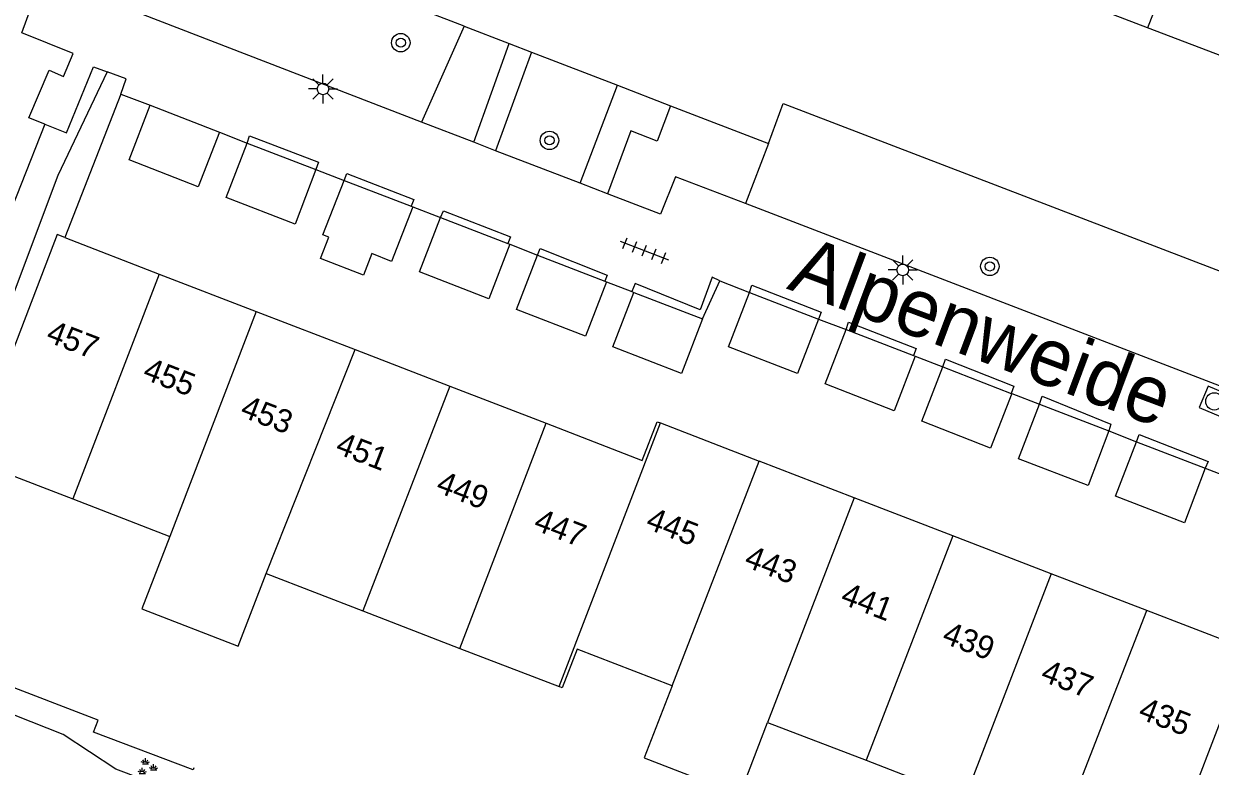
# Model space of a CAD drawing. Extents: x 132994 to 136000, y 393499 to 395512.
# Drawn here: x 134648.1 to 134699.6, y 394252.9 to 394285.1 of the extents above; entities that cross this region are included whole.
import ezdxf

# ---------------------------------------------------------------- set-up
doc = ezdxf.new("R2010")
doc.units = 0
for name, color, linetype in [('gg-afsc-erfafscheiding', 7, 'Continuous'), ('gg-afsc-muur', 7, 'Continuous'), ('gg-anno-huisnummerreeks BGT', 7, 'Continuous'), ('gg-anno-openbare ruimte label', 7, 'Continuous'), ('gg-bbg-bijgebouw', 7, 'Continuous'), ('gg-bbg-gedigitaliseerde bebouwing', 7, 'Continuous'), ('gg-bbg-gedigitaliseerde bijgebouw', 7, 'Continuous'), ('gg-bbg-hoofdgebouw', 7, 'Continuous'), ('gg-bbg-tussenscheiding', 7, 'Continuous'), ('gg-knt-onverhard', 7, 'Continuous'), ('gg-knt-verharding', 7, 'Continuous'), ('gt-grn-groengrens', 7, 'Continuous'), ('gt-symb-boom', 7, 'Continuous'), ('gt-symb-groenvak', 7, 'Continuous'), ('gt-symb-lichtmast', 7, 'Continuous'), ('gt-symb-rioolschacht', 7, 'Continuous'), ('gt-symb-tegel verharding', 7, 'Continuous')]:
    doc.layers.add(name, color=color, linetype=linetype)

# ---------------------------------------------------------------- blocks, each defined once
blk = doc.blocks.new('gt0-BOOM')
at = {"layer": 'gt-symb-boom'}
for radius in [0.4, 0.2]:
    blk.add_circle((0, 0), radius, dxfattribs=at)
blk = doc.blocks.new('gt0-LMAST')
at = {"layer": 'gt-symb-lichtmast'}
for p, q in [((-0.005, 0.246), (-0.005, 0.621)), ((-0.182, 0.173), (-0.447, 0.438)), ((0.172, 0.173), (0.437, 0.438)), ((-0.255, -0.004), (-0.63, -0.004)), ((-0.182, -0.181), (-0.447, -0.446)), ((-0.005, -0.254), (-0.005, -0.629)), ((0.437, -0.446), (0.172, -0.181)), ((0.245, -0.004), (0.62, -0.004))]:
    blk.add_line(p, q, dxfattribs=at)
blk.add_circle((-0.005, -0.004), 0.25, dxfattribs=at)
blk = doc.blocks.new('gt0-GRVAK')
at = {"layer": 'gt-symb-groenvak'}
for p, q in [((-0.11, 0.189), (-0.228, 0.24)), ((-0.182, 0.153), (0.088, 0.153)), ((-0.091, 0.211), (-0.156, 0.322)), ((-0.047, 0.214), (-0.047, 0.393)), ((-0.004, 0.211), (0.061, 0.322)), ((0.015, 0.189), (0.133, 0.24)), ((0.262, -0.052), (0.197, 0.059)), ((0.305, -0.049), (0.305, 0.13)), ((0.349, -0.052), (0.414, 0.059)), ((-0.245, -0.228), (-0.363, -0.177)), ((-0.318, -0.264), (-0.047, -0.264)), ((-0.226, -0.206), (-0.291, -0.095)), ((-0.183, -0.203), (-0.183, -0.024)), ((-0.139, -0.206), (-0.074, -0.095)), ((-0.12, -0.228), (-0.002, -0.177)), ((0.243, -0.074), (0.125, -0.023)), ((0.17, -0.11), (0.441, -0.11)), ((0.368, -0.074), (0.486, -0.023))]:
    blk.add_line(p, q, dxfattribs=at)
blk = doc.blocks.new('gt0-RS')
at = {"layer": 'gt-symb-rioolschacht'}
blk.add_lwpolyline([(-0.5, -0.5), (0.5, -0.5), (0.5, 0.5), (-0.5, 0.5)], close=True, dxfattribs=at)
blk.add_circle((0, 0), 0.375, dxfattribs=at)
blk = doc.blocks.new('gt0-TEG1')
at = {"layer": 'gt-symb-tegel verharding'}
for p, q in [((-1.125, 0), (1.125, 0)), ((-0.9, -0.25), (-0.9, 0.25)), ((-0.45, -0.25), (-0.45, 0.25)), ((0, -0.25), (0, 0.25)), ((0.45, -0.25), (0.45, 0.25)), ((0.9, -0.25), (0.9, 0.25))]:
    blk.add_line(p, q, dxfattribs=at)

msp = doc.modelspace()

# ---------------------------------------------------------------- linework, layer by layer
at = {"layer": 'gg-afsc-erfafscheiding'}
for p, q in [((134667.238, 394285.019), (134655.107, 394289.699)), ((134667.238, 394285.019), (134669.195, 394284.264)), ((134669.195, 394284.264), (134670.172, 394283.887)), ((134670.172, 394283.887), (134673.894, 394282.451)), ((134673.894, 394282.451), (134676.203, 394281.56)), ((134676.203, 394281.56), (134680.456, 394279.919))]:
    msp.add_line(p, q, dxfattribs=at)
for points in [[(134680.456, 394279.919), (134681.088, 394281.661), (134702.162, 394273.572)], [(134651.351, 394254.904), (134646.939, 394256.59), (134642.943, 394258.149)]]:
    msp.add_lwpolyline(points, dxfattribs=at)
at = {"layer": 'gg-afsc-muur'}
msp.add_line((134652.336, 394282.062), (134649.905, 394275.844), dxfattribs=at)
msp.add_lwpolyline([(134655.506, 394252.83), (134655.477, 394252.744), (134651.155, 394254.381), (134651.351, 394254.904)], dxfattribs=at)
at = {"layer": 'gg-bbg-bijgebouw'}
for p, q in [((134653.62, 394281.58), (134656.62, 394280.41)), ((134657.82, 394279.94), (134660.798, 394278.795)), ((134660.798, 394278.795), (134660.81, 394278.79)), ((134661.11, 394275.96), (134662.03, 394278.32)), ((134662.03, 394278.32), (134664.937, 394277.198)), ((134665.01, 394277.17), (134664.09, 394274.81)), ((134664.937, 394277.198), (134665.01, 394277.17)), ((134666.22, 394276.71), (134669.142, 394275.58)), ((134669.142, 394275.58), (134669.22, 394275.55)), ((134670.42, 394275.08), (134673.348, 394273.948)), ((134673.348, 394273.948), (134673.42, 394273.92)), ((134674.61, 394273.46), (134677.59, 394272.31)), ((134679.62, 394273.46), (134682.62, 394272.3)), ((134683.82, 394271.85), (134686.745, 394270.719)), ((134686.745, 394270.719), (134686.82, 394270.69)), ((134688.02, 394270.23), (134690.98, 394269.082)), ((134690.98, 394269.082), (134691.01, 394269.07)), ((134692.21, 394268.61), (134695.22, 394267.45)), ((134696.42, 394266.98), (134699.41, 394265.83))]:
    msp.add_line(p, q, dxfattribs=at)
for points in [[(134656.62, 394280.41), (134655.7, 394278.05), (134652.7, 394279.22), (134653.62, 394281.58)], [(134660.81, 394278.79), (134659.91, 394276.43), (134656.92, 394277.58), (134657.82, 394279.94)], [(134669.22, 394275.55), (134668.31, 394273.19), (134665.3, 394274.35), (134666.22, 394276.71)], [(134673.42, 394273.92), (134672.51, 394271.56), (134669.51, 394272.72), (134670.42, 394275.08)], [(134677.59, 394272.31), (134676.68, 394269.95), (134673.7, 394271.1), (134674.61, 394273.46)], [(134682.62, 394272.3), (134681.71, 394269.94), (134678.71, 394271.1), (134679.62, 394273.46)], [(134686.82, 394270.69), (134685.91, 394268.33), (134682.91, 394269.49), (134683.82, 394271.85)], [(134691.01, 394269.07), (134690.09, 394266.71), (134687.11, 394267.87), (134688.02, 394270.23)], [(134695.22, 394267.45), (134694.32, 394265.09), (134691.3, 394266.24), (134692.21, 394268.61)], [(134699.41, 394265.83), (134698.5, 394263.47), (134695.51, 394264.62), (134696.42, 394266.98)]]:
    msp.add_lwpolyline(points, dxfattribs=at)
at = {"layer": 'gg-bbg-gedigitaliseerde bebouwing'}
for p, q in [((134646.017, 394266.138), (134650.258, 394264.5)), ((134650.258, 394264.5), (134654.465, 394262.876)), ((134658.654, 394261.26), (134662.852, 394259.639)), ((134662.852, 394259.639), (134667.059, 394258.015)), ((134667.059, 394258.015), (134671.36, 394256.354)), ((134680.411, 394254.802), (134684.687, 394253.157)), ((134684.687, 394253.157), (134688.964, 394251.512))]:
    msp.add_line(p, q, dxfattribs=at)
for points in [[(134654.465, 394262.876), (134653.252, 394259.732), (134657.441, 394258.116), (134658.654, 394261.26)], [(134676.268, 394256.396), (134672.15, 394257.98), (134671.5, 394256.3), (134671.36, 394256.354)], [(134676.268, 394256.396), (134675.059, 394253.263), (134679.202, 394251.665), (134680.411, 394254.802)]]:
    msp.add_lwpolyline(points, dxfattribs=at)
at = {"layer": 'gg-bbg-gedigitaliseerde bijgebouw'}
msp.add_lwpolyline([(134664.09, 394274.81), (134663.233, 394275.144), (134662.87, 394274.212), (134661.006, 394274.939), (134661.365, 394275.86), (134661.11, 394275.96)], dxfattribs=at)
at = {"layer": 'gg-bbg-hoofdgebouw'}
for p, q in [((134696.905, 394284.946), (134692.687, 394286.56)), ((134701.188, 394283.306), (134696.905, 394284.946)), ((134649.905, 394275.844), (134654.011, 394274.26)), ((134654.011, 394274.26), (134658.21, 394272.639)), ((134658.21, 394272.639), (134662.51, 394270.979)), ((134662.51, 394270.979), (134666.615, 394269.395)), ((134666.615, 394269.395), (134670.795, 394267.782)), ((134675.76, 394267.796), (134680.052, 394266.141)), ((134684.17, 394264.553), (134680.052, 394266.141)), ((134688.446, 394262.905), (134684.17, 394264.553)), ((134692.721, 394261.256), (134688.446, 394262.905)), ((134696.875, 394259.655), (134692.721, 394261.256)), ((134701.27, 394257.96), (134696.875, 394259.655))]:
    msp.add_line(p, q, dxfattribs=at)
for points in [[(134649.905, 394275.844), (134649.58, 394275.97), (134645.83, 394266.21), (134646.017, 394266.138)], [(134670.795, 394267.782), (134674.97, 394266.17), (134675.62, 394267.85), (134675.76, 394267.796)], [(134697.333, 394248.292), (134697.52, 394248.22), (134701.27, 394257.96)]]:
    msp.add_lwpolyline(points, dxfattribs=at)
at = {"layer": 'gg-bbg-tussenscheiding'}
for p, q in [((134700.674, 394294.699), (134696.905, 394284.946)), ((134654.011, 394274.26), (134650.258, 394264.5)), ((134658.21, 394272.639), (134654.465, 394262.876)), ((134658.654, 394261.26), (134662.51, 394270.979)), ((134666.615, 394269.395), (134662.852, 394259.639)), ((134667.059, 394258.015), (134670.795, 394267.782)), ((134671.36, 394256.354), (134675.76, 394267.796)), ((134676.268, 394256.396), (134680.052, 394266.141)), ((134684.17, 394264.553), (134680.411, 394254.802)), ((134688.446, 394262.905), (134684.687, 394253.157)), ((134692.721, 394261.256), (134688.964, 394251.512)), ((134693.077, 394249.93), (134696.875, 394259.655))]:
    msp.add_line(p, q, dxfattribs=at)
at = {"layer": 'gg-knt-onverhard'}
msp.add_line((134649.037, 394280.759), (134638.622, 394254.421), dxfattribs=at)
msp.add_lwpolyline([(134651.754, 394283.029), (134649.614, 394278.539), (134642.068, 394258.492), (134640.84, 394255.428), (134640.93, 394253.538)], dxfattribs=at)
at = {"layer": 'gg-knt-verharding'}
for p, q in [((134665.391, 394280.852), (134653.322, 394285.506)), ((134667.661, 394279.977), (134669.195, 394284.264)), ((134670.172, 394283.887), (134668.61, 394279.611)), ((134672.274, 394278.198), (134673.894, 394282.451)), ((134652.336, 394282.062), (134653.62, 394281.58)), ((134667.661, 394279.977), (134665.391, 394280.852)), ((134656.62, 394280.41), (134657.82, 394279.94)), ((134668.61, 394279.611), (134667.661, 394279.977)), ((134672.274, 394278.198), (134668.61, 394279.611)), ((134660.81, 394278.79), (134662.03, 394278.32)), ((134673.471, 394277.736), (134672.274, 394278.198)), ((134665.01, 394277.17), (134666.22, 394276.71)), ((134705.8, 394267.19), (134679.451, 394277.315)), ((134669.22, 394275.55), (134670.42, 394275.08)), ((134673.42, 394273.92), (134674.52, 394273.495)), ((134677.59, 394272.31), (134678.34, 394273.96)), ((134678.34, 394273.96), (134679.62, 394273.46)), ((134674.52, 394273.495), (134674.61, 394273.46)), ((134682.62, 394272.3), (134683.82, 394271.85)), ((134686.82, 394270.69), (134688.02, 394270.23)), ((134691.01, 394269.07), (134692.21, 394268.61)), ((134695.22, 394267.45), (134696.42, 394266.98)), ((134699.41, 394265.83), (134700.61, 394265.37))]:
    msp.add_line(p, q, dxfattribs=at)
for points in [[(134649.037, 394280.759), (134648.352, 394281.032), (134649.232, 394283.109), (134649.856, 394282.834), (134650.266, 394283.835), (134648.051, 394284.725), (134648.479, 394285.908), (134647.647, 394286.234)], [(134649.037, 394280.759), (134649.983, 394280.382), (134651.149, 394283.251), (134651.754, 394283.029)], [(134652.336, 394282.062), (134652.579, 394282.727), (134651.754, 394283.029)], [(134676.203, 394281.56), (134675.614, 394280.031), (134674.477, 394280.475), (134673.471, 394277.736)], [(134657.82, 394279.94), (134657.923, 394280.25), (134660.922, 394279.117), (134660.798, 394278.795)], [(134662.03, 394278.32), (134662.157, 394278.617), (134665.052, 394277.496), (134664.937, 394277.198)], [(134679.451, 394277.315), (134676.42, 394278.48), (134675.77, 394276.85), (134673.471, 394277.736)], [(134666.22, 394276.71), (134666.353, 394276.999), (134669.258, 394275.878), (134669.142, 394275.58)], [(134670.42, 394275.08), (134670.544, 394275.372), (134673.451, 394274.213), (134673.348, 394273.948)], [(134678.34, 394273.96), (134678.009, 394274.126), (134677.481, 394272.708), (134674.658, 394273.851), (134674.52, 394273.495)], [(134679.62, 394273.46), (134679.726, 394273.772), (134682.744, 394272.605), (134682.62, 394272.3)], [(134683.82, 394271.85), (134683.931, 394272.17), (134686.864, 394271.028), (134686.745, 394270.719)], [(134688.02, 394270.23), (134688.136, 394270.569), (134691.102, 394269.396), (134690.98, 394269.082)], [(134692.21, 394268.61), (134692.332, 394268.955), (134695.308, 394267.746), (134695.22, 394267.45)], [(134696.42, 394266.98), (134696.536, 394267.293), (134699.541, 394266.121), (134699.41, 394265.83)]]:
    msp.add_lwpolyline(points, dxfattribs=at)
at = {"layer": 'gt-grn-groengrens'}
for p, q in [((134667.238, 394285.019), (134665.391, 394280.852)), ((134680.456, 394279.919), (134679.451, 394277.315))]:
    msp.add_line(p, q, dxfattribs=at)
msp.add_lwpolyline([(134659.741, 394251.196), (134659.268, 394250.087), (134652.126, 394252.778), (134649.839, 394254.275), (134642.952, 394257.001)], dxfattribs=at)

# ---------------------------------------------------------------- block references
at = {"layer": 'gt-symb-boom', "rotation": 90}
msp.add_blockref('gt0-BOOM', (134664.493, 394284.299), dxfattribs=at)
at = {"layer": 'gt-symb-boom'}
for p in [(134670.946, 394280.059), (134690.058, 394274.59)]:
    msp.add_blockref('gt0-BOOM', p, dxfattribs=at)
at = {"layer": 'gt-symb-groenvak'}
msp.add_blockref('gt0-GRVAK', (134653.457, 394252.855), dxfattribs=at)
at = {"layer": 'gt-symb-lichtmast'}
for p in [(134661.12, 394282.295), (134686.281, 394274.44)]:
    msp.add_blockref('gt0-LMAST', p, dxfattribs=at)
at = {"layer": 'gt-symb-rioolschacht', "rotation": -22.82254065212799}
msp.add_blockref('gt0-RS', (134699.802, 394268.734), dxfattribs=at)
at = {"layer": 'gt-symb-tegel verharding', "rotation": -21.045740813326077}
msp.add_blockref('gt0-TEG1', (134675.061, 394275.279), dxfattribs=at)

# ---------------------------------------------------------------- texts
at = {"layer": 'gg-anno-huisnummerreeks BGT'}
for s, p in [('457', (134649.046, 394271.353)), ('455', (134653.239, 394269.735)), ('453', (134657.471, 394268.101)), ('451', (134661.603, 394266.506)), ('449', (134665.968, 394264.822)), ('447', (134670.204, 394263.187)), ('445', (134675.071, 394263.24)), ('443', (134679.346, 394261.592)), ('441', (134683.523, 394259.981)), ('439', (134687.931, 394258.282)), ('437', (134692.211, 394256.632)), ('435', (134696.447, 394254.998))]:
    msp.add_text(s, height=1, rotation=338.9, dxfattribs=at).set_placement(p)
at = {"layer": 'gg-anno-openbare ruimte label'}
msp.add_text('Alpenweide', height=2.5, rotation=339.5, dxfattribs=at).set_placement((134681.199, 394273.635))

doc.saveas('drawing.dxf')
